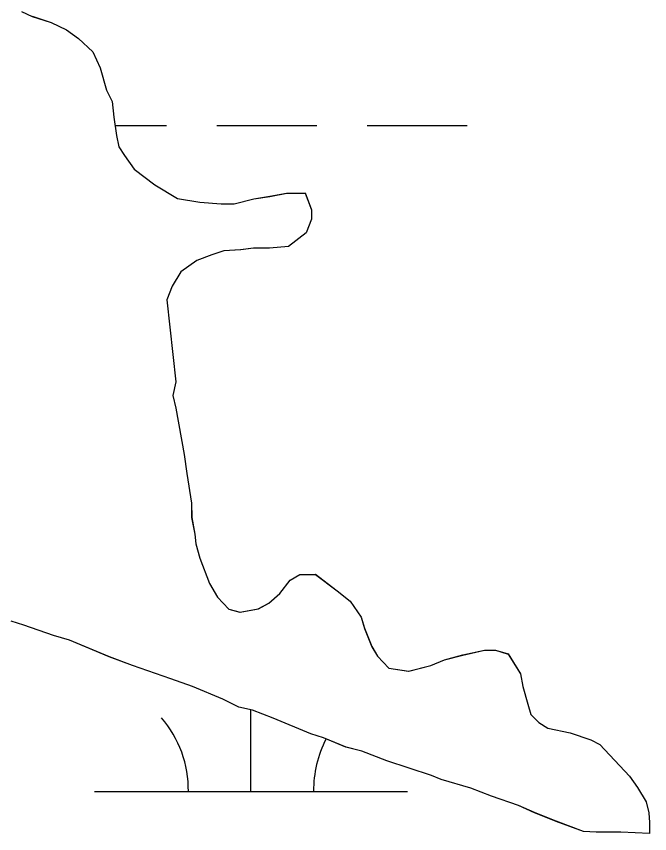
# Model space of a CAD drawing. Extents: x 3279314 to 3317160, y 734079 to 759431.
# Drawn here: x 3295908.6 to 3296110.8, y 742819.6 to 743080.5 of the extents above; entities that cross this region are included whole.
import ezdxf

# ---------------------------------------------------------------- set-up
doc = ezdxf.new("R2010")
doc.units = 0
doc.layers.add('V-SITE-VEGE', color=7, linetype='Continuous')
doc.layers.add('V-WETL-SWMP', color=7, linetype='Continuous')

msp = doc.modelspace()

# ---------------------------------------------------------------- linework, layer by layer
at = {"layer": 'V-SITE-VEGE'}
for p, q in [((3295913.65, 743080.55), (3295919.78, 743078.54)), ((3295919.78, 743078.54), (3295924.63, 743076.27)), ((3295924.63, 743076.27), (3295928.46, 743073.49)), ((3295928.46, 743073.49), (3295933.07, 743069.18)), ((3295933.07, 743069.18), (3295935.39, 743064.09)), ((3295935.39, 743064.09), (3295937.45, 743056.97)), ((3295937.45, 743056.97), (3295939.25, 743053.41)), ((3295939.25, 743053.41), (3295939.79, 743048.32)), ((3295939.79, 743048.32), (3295940.58, 743042.47)), ((3295940.58, 743042.47), (3295941.37, 743038.91)), ((3295941.37, 743038.91), (3295943.16, 743036.11)), ((3295943.16, 743036.11), (3295946.24, 743031.8)), ((3295946.24, 743031.8), (3295952.89, 743026.73)), ((3295952.89, 743026.73), (3295960.04, 743022.44)), ((3295984.49, 743022.3), (3295989.58, 743023.09)), ((3295989.58, 743023.09), (3295994.92, 743024.13)), ((3295994.92, 743024.13), (3296000.78, 743024.16)), ((3296000.78, 743024.16), (3296002.85, 743018.82)), ((3295960.04, 743022.44), (3295967.18, 743021.2)), ((3295967.18, 743021.2), (3295974.06, 743020.72)), ((3295974.06, 743020.72), (3295978.13, 743020.74)), ((3295978.13, 743020.74), (3295984.49, 743022.3)), ((3296002.85, 743018.82), (3296002.86, 743015.77)), ((3296002.86, 743015.77), (3296001.1, 743011.43)), ((3296001.1, 743011.43), (3295995.52, 743007.07)), ((3295995.52, 743007.07), (3295989.41, 743006.53)), ((3295971.08, 743004.41), (3295966.25, 743002.6)), ((3295974.89, 743005.7), (3295971.08, 743004.41)), ((3295980.24, 743005.98), (3295974.89, 743005.7)), ((3295984.31, 743006.51), (3295980.24, 743005.98)), ((3295989.41, 743006.53), (3295984.31, 743006.51)), ((3295966.25, 743002.6), (3295961.17, 742999.01)), ((3295961.17, 742999.01), (3295958.39, 742994.41)), ((3295958.39, 742994.41), (3295956.63, 742990.07)), ((3295956.63, 742990.07), (3295959.55, 742963.85)), ((3295959.55, 742963.85), (3295958.56, 742959.52)), ((3295958.56, 742959.52), (3295959.59, 742955.44)), ((3295959.59, 742955.44), (3295962.21, 742940.68)), ((3295962.21, 742940.68), (3295963.01, 742934.57)), ((3295963.01, 742934.57), (3295964.58, 742925.16)), ((3295964.58, 742925.16), (3295964.6, 742920.57)), ((3295964.6, 742920.57), (3295965.65, 742915.23)), ((3295965.65, 742915.23), (3295965.91, 742912.17)), ((3295965.91, 742912.17), (3295967.21, 742907.59)), ((3295967.21, 742907.59), (3295970.31, 742899.46)), ((3295992.74, 742896.25), (3295996.03, 742900.6)), ((3295996.03, 742900.6), (3295999.08, 742902.4)), ((3295999.08, 742902.4), (3296004.17, 742902.42)), ((3296004.17, 742902.42), (3296011.07, 742897.11)), ((3295970.31, 742899.46), (3295972.87, 742895.14)), ((3295972.87, 742895.14), (3295976.46, 742891.34)), ((3295989.19, 742893.18), (3295992.74, 742896.25)), ((3296011.07, 742897.11), (3296015.16, 742893.81)), ((3295985.88, 742891.38), (3295989.19, 742893.18)), ((3296015.16, 742893.81), (3296018.75, 742888.74)), ((3295976.46, 742891.34), (3295980.03, 742890.33)), ((3295980.03, 742890.33), (3295985.88, 742891.38)), ((3295911.02, 742886.18), (3295906.94, 742887.44)), ((3296018.75, 742888.74), (3296019.79, 742885.18)), ((3295920.46, 742882.92), (3295911.02, 742886.18)), ((3296019.79, 742885.18), (3296022.11, 742879.33)), ((3295925.56, 742881.41), (3295920.46, 742882.92)), ((3295938.32, 742876.12), (3295925.56, 742881.41)), ((3296022.11, 742879.33), (3296023.91, 742876.28)), ((3296045.31, 742875.11), (3296051.16, 742876.67)), ((3296051.16, 742876.67), (3296058.03, 742878.23)), ((3296058.03, 742878.23), (3296061.6, 742878.24)), ((3296061.6, 742878.24), (3296065.68, 742876.99)), ((3296065.68, 742876.99), (3296069.53, 742870.64)), ((3295945.72, 742873.36), (3295938.32, 742876.12)), ((3296023.91, 742876.28), (3296027.49, 742872.48)), ((3296040.99, 742873.31), (3296045.31, 742875.11)), ((3295957.97, 742869.09), (3295945.72, 742873.36)), ((3296027.49, 742872.48), (3296033.86, 742871.49)), ((3296033.86, 742871.49), (3296040.99, 742873.31)), ((3295964.86, 742866.57), (3295957.97, 742869.09)), ((3296069.53, 742870.64), (3296070.31, 742866.57)), ((3295974.56, 742862.54), (3295964.86, 742866.57)), ((3296070.31, 742866.57), (3296071.87, 742860.97)), ((3295979.66, 742860.02), (3295974.56, 742862.54)), ((3296071.87, 742860.97), (3296072.9, 742857.67)), ((3295984, 742859.02), (3295979.66, 742860.02)), ((3295990.64, 742856.51), (3295984, 742859.02)), ((3296002.63, 742851.47), (3295990.64, 742856.51)), ((3296072.9, 742857.67), (3296075.47, 742855.13)), ((3296075.47, 742855.13), (3296078.27, 742853.36)), ((3296078.27, 742853.36), (3296085.41, 742851.87)), ((3296006.71, 742850.22), (3296002.63, 742851.47)), ((3296085.41, 742851.87), (3296092.05, 742849.61)), ((3296013.86, 742847.19), (3296006.71, 742850.22)), ((3296092.05, 742849.61), (3296094.85, 742848.09)), ((3296094.85, 742848.09), (3296104.33, 742837.95)), ((3296018.96, 742845.95), (3296013.86, 742847.19)), ((3296026.87, 742842.93), (3296018.96, 742845.95)), ((3296041.16, 742838.15), (3296026.87, 742842.93)), ((3296044.22, 742836.9), (3296041.16, 742838.15)), ((3296104.33, 742837.95), (3296106.89, 742834.39)), ((3296053.66, 742834.14), (3296044.22, 742836.9)), ((3296060.29, 742831.62), (3296053.66, 742834.14)), ((3296106.89, 742834.39), (3296109.72, 742829.82)), ((3296068.97, 742828.61), (3296060.29, 742831.62)), ((3296109.72, 742829.82), (3296110.5, 742826.26)), ((3296074.07, 742826.34), (3296068.97, 742828.61)), ((3296080.96, 742823.57), (3296074.07, 742826.34)), ((3296110.5, 742826.26), (3296110.77, 742823.21)), ((3296089.64, 742820.3), (3296080.96, 742823.57)), ((3296110.77, 742823.21), (3296110.78, 742819.64)), ((3296093.72, 742820.07), (3296089.64, 742820.3)), ((3296101.61, 742820.1), (3296093.72, 742820.07)), ((3296110.78, 742819.64), (3296101.61, 742820.1))]:
    msp.add_line(p, q, dxfattribs=at)
at = {"layer": 'V-WETL-SWMP'}
for p, q in [((3295910.34, 743082.05), (3295913.66, 743080.54)), ((3295910.34, 743082.05), (3295913.66, 743080.54)), ((3295913.66, 743080.54), (3295919.78, 743078.53)), ((3295913.66, 743080.54), (3295919.78, 743078.53)), ((3295919.78, 743078.53), (3295924.64, 743076.26)), ((3295919.78, 743078.53), (3295924.64, 743076.26)), ((3295924.64, 743076.26), (3295928.47, 743073.48)), ((3295924.64, 743076.26), (3295928.47, 743073.48)), ((3295928.47, 743073.48), (3295933.07, 743069.17)), ((3295928.47, 743073.48), (3295933.07, 743069.17)), ((3295933.07, 743069.17), (3295935.39, 743064.08)), ((3295933.07, 743069.17), (3295935.39, 743064.08)), ((3295935.39, 743064.08), (3295937.46, 743056.96)), ((3295935.39, 743064.08), (3295937.46, 743056.96)), ((3295937.46, 743056.96), (3295939.26, 743053.41)), ((3295937.46, 743056.96), (3295939.26, 743053.41)), ((3295939.26, 743053.41), (3295939.8, 743048.31)), ((3295939.26, 743053.41), (3295939.8, 743048.31)), ((3295939.8, 743048.31), (3295940.59, 743042.46)), ((3295939.8, 743048.31), (3295940.59, 743042.46)), ((3295940.15, 743045.69), (3295956.59, 743045.7)), ((3295972.59, 743045.71), (3296004.59, 743045.73)), ((3296020.59, 743045.73), (3296052.59, 743045.75)), ((3295940.59, 743042.46), (3295941.37, 743038.9)), ((3295940.59, 743042.46), (3295941.37, 743038.9)), ((3295941.37, 743038.9), (3295943.17, 743036.1)), ((3295941.37, 743038.9), (3295943.17, 743036.1)), ((3295943.17, 743036.1), (3295946.24, 743031.79)), ((3295943.17, 743036.1), (3295946.24, 743031.79)), ((3295946.24, 743031.79), (3295952.89, 743026.73)), ((3295946.24, 743031.79), (3295952.89, 743026.73)), ((3295952.89, 743026.73), (3295960.04, 743022.43)), ((3295952.89, 743026.73), (3295960.04, 743022.43)), ((3295984.5, 743022.29), (3295989.59, 743023.08)), ((3295984.5, 743022.29), (3295989.59, 743023.08)), ((3295989.59, 743023.08), (3295994.93, 743024.12)), ((3295989.59, 743023.08), (3295994.93, 743024.12)), ((3295994.93, 743024.12), (3296000.79, 743024.15)), ((3295994.93, 743024.12), (3296000.79, 743024.15)), ((3296000.79, 743024.15), (3296002.85, 743018.81)), ((3296000.79, 743024.15), (3296002.85, 743018.81)), ((3295960.04, 743022.43), (3295967.18, 743021.19)), ((3295960.04, 743022.43), (3295967.18, 743021.19)), ((3295967.18, 743021.19), (3295974.06, 743020.71)), ((3295967.18, 743021.19), (3295974.06, 743020.71)), ((3295974.06, 743020.71), (3295978.14, 743020.73)), ((3295974.06, 743020.71), (3295978.14, 743020.73)), ((3295978.14, 743020.73), (3295984.5, 743022.29)), ((3295978.14, 743020.73), (3295984.5, 743022.29)), ((3296002.85, 743018.81), (3296002.87, 743015.76)), ((3296002.85, 743018.81), (3296002.87, 743015.76)), ((3296002.87, 743015.76), (3296001.11, 743011.42)), ((3296002.87, 743015.76), (3296001.11, 743011.42)), ((3296001.11, 743011.42), (3295995.52, 743007.06)), ((3296001.11, 743011.42), (3295995.52, 743007.06)), ((3295995.52, 743007.06), (3295989.41, 743006.52)), ((3295995.52, 743007.06), (3295989.41, 743006.52)), ((3295971.08, 743004.4), (3295966.25, 743002.59)), ((3295971.08, 743004.4), (3295966.25, 743002.59)), ((3295974.9, 743005.69), (3295971.08, 743004.4)), ((3295974.9, 743005.69), (3295971.08, 743004.4)), ((3295980.25, 743005.97), (3295974.9, 743005.69)), ((3295980.25, 743005.97), (3295974.9, 743005.69)), ((3295984.32, 743006.5), (3295980.25, 743005.97)), ((3295984.32, 743006.5), (3295980.25, 743005.97)), ((3295989.41, 743006.52), (3295984.32, 743006.5)), ((3295989.41, 743006.52), (3295984.32, 743006.5)), ((3295966.25, 743002.59), (3295961.18, 742999)), ((3295966.25, 743002.59), (3295961.18, 742999)), ((3295961.18, 742999), (3295958.4, 742994.4)), ((3295961.18, 742999), (3295958.4, 742994.4)), ((3295958.4, 742994.4), (3295956.63, 742990.06)), ((3295958.4, 742994.4), (3295956.63, 742990.06)), ((3295956.63, 742990.06), (3295959.56, 742963.84)), ((3295956.63, 742990.06), (3295959.56, 742963.84)), ((3295959.56, 742963.84), (3295958.56, 742959.51)), ((3295959.56, 742963.84), (3295958.56, 742959.51)), ((3295958.56, 742959.51), (3295959.6, 742955.44)), ((3295958.56, 742959.51), (3295959.6, 742955.44)), ((3295959.6, 742955.44), (3295962.22, 742940.68)), ((3295959.6, 742955.44), (3295962.22, 742940.68)), ((3295962.22, 742940.68), (3295963.01, 742934.57)), ((3295962.22, 742940.68), (3295963.01, 742934.57)), ((3295963.01, 742934.57), (3295964.59, 742925.15)), ((3295963.01, 742934.57), (3295964.59, 742925.15)), ((3295964.59, 742925.15), (3295964.61, 742920.56)), ((3295964.59, 742925.15), (3295964.61, 742920.56)), ((3295964.61, 742920.56), (3295965.65, 742915.22)), ((3295964.61, 742920.56), (3295965.65, 742915.22)), ((3295965.65, 742915.22), (3295965.92, 742912.17)), ((3295965.65, 742915.22), (3295965.92, 742912.17)), ((3295965.92, 742912.17), (3295967.22, 742907.59)), ((3295965.92, 742912.17), (3295967.22, 742907.59)), ((3295967.22, 742907.59), (3295970.31, 742899.45)), ((3295967.22, 742907.59), (3295970.31, 742899.45)), ((3295992.74, 742896.25), (3295996.03, 742900.59)), ((3295992.74, 742896.25), (3295996.03, 742900.59)), ((3295996.03, 742900.59), (3295999.08, 742902.39)), ((3295996.03, 742900.59), (3295999.08, 742902.39)), ((3295999.08, 742902.39), (3296004.18, 742902.41)), ((3295999.08, 742902.39), (3296004.18, 742902.41)), ((3296004.18, 742902.41), (3296011.08, 742897.1)), ((3296004.18, 742902.41), (3296011.08, 742897.1)), ((3295970.31, 742899.45), (3295972.88, 742895.13)), ((3295970.31, 742899.45), (3295972.88, 742895.13)), ((3295972.88, 742895.13), (3295976.46, 742891.33)), ((3295972.88, 742895.13), (3295976.46, 742891.33)), ((3295989.19, 742893.17), (3295992.74, 742896.25)), ((3295989.19, 742893.17), (3295992.74, 742896.25)), ((3296011.08, 742897.1), (3296015.17, 742893.81)), ((3296011.08, 742897.1), (3296015.17, 742893.81)), ((3295985.89, 742891.37), (3295989.19, 742893.17)), ((3295985.89, 742891.37), (3295989.19, 742893.17)), ((3296015.17, 742893.81), (3296018.76, 742888.73)), ((3296015.17, 742893.81), (3296018.76, 742888.73)), ((3295976.46, 742891.33), (3295980.04, 742890.33)), ((3295976.46, 742891.33), (3295980.04, 742890.33)), ((3295980.04, 742890.33), (3295985.89, 742891.37)), ((3295980.04, 742890.33), (3295985.89, 742891.37)), ((3295911.03, 742886.18), (3295906.95, 742887.43)), ((3295911.03, 742886.18), (3295906.95, 742887.43)), ((3296018.76, 742888.73), (3296019.8, 742885.17)), ((3296018.76, 742888.73), (3296019.8, 742885.17)), ((3295920.47, 742882.91), (3295911.03, 742886.18)), ((3295920.47, 742882.91), (3295911.03, 742886.18)), ((3296019.8, 742885.17), (3296022.12, 742879.32)), ((3296019.8, 742885.17), (3296022.12, 742879.32)), ((3295925.57, 742881.41), (3295920.47, 742882.91)), ((3295925.57, 742881.41), (3295920.47, 742882.91)), ((3295938.33, 742876.12), (3295925.57, 742881.41)), ((3295938.33, 742876.12), (3295925.57, 742881.41)), ((3296022.12, 742879.32), (3296023.91, 742876.27)), ((3296022.12, 742879.32), (3296023.91, 742876.27)), ((3296045.32, 742875.1), (3296051.17, 742876.66)), ((3296045.32, 742875.1), (3296051.17, 742876.66)), ((3296051.17, 742876.66), (3296058.04, 742878.22)), ((3296051.17, 742876.66), (3296058.04, 742878.22)), ((3296058.04, 742878.22), (3296061.6, 742878.24)), ((3296058.04, 742878.22), (3296061.6, 742878.24)), ((3296061.6, 742878.24), (3296065.68, 742876.98)), ((3296061.6, 742878.24), (3296065.68, 742876.98)), ((3296065.68, 742876.98), (3296069.54, 742870.63)), ((3296065.68, 742876.98), (3296069.54, 742870.63)), ((3295945.73, 742873.35), (3295938.33, 742876.12)), ((3295945.73, 742873.35), (3295938.33, 742876.12)), ((3296023.91, 742876.27), (3296027.5, 742872.47)), ((3296023.91, 742876.27), (3296027.5, 742872.47)), ((3296040.99, 742873.3), (3296045.32, 742875.1)), ((3296040.99, 742873.3), (3296045.32, 742875.1)), ((3295957.98, 742869.08), (3295945.73, 742873.35)), ((3295957.98, 742869.08), (3295945.73, 742873.35)), ((3296027.5, 742872.47), (3296033.87, 742871.48)), ((3296027.5, 742872.47), (3296033.87, 742871.48)), ((3296033.87, 742871.48), (3296040.99, 742873.3)), ((3296033.87, 742871.48), (3296040.99, 742873.3)), ((3295964.87, 742866.57), (3295957.98, 742869.08)), ((3295964.87, 742866.57), (3295957.98, 742869.08)), ((3296069.54, 742870.63), (3296070.32, 742866.56)), ((3296069.54, 742870.63), (3296070.32, 742866.56)), ((3295974.56, 742862.54), (3295964.87, 742866.57)), ((3295974.56, 742862.54), (3295964.87, 742866.57)), ((3296070.32, 742866.56), (3296071.88, 742860.97)), ((3296070.32, 742866.56), (3296071.88, 742860.97)), ((3295979.67, 742860.01), (3295974.56, 742862.54)), ((3295979.67, 742860.01), (3295974.56, 742862.54)), ((3296071.88, 742860.97), (3296072.91, 742857.66)), ((3296071.88, 742860.97), (3296072.91, 742857.66)), ((3295984.01, 742859.02), (3295979.67, 742860.01)), ((3295984.01, 742859.02), (3295979.67, 742860.01)), ((3295983.54, 742833.11), (3295983.53, 742859.13)), ((3295990.64, 742856.5), (3295984.01, 742859.02)), ((3295990.64, 742856.5), (3295984.01, 742859.02)), ((3296002.64, 742851.46), (3295990.64, 742856.5)), ((3296002.64, 742851.46), (3295990.64, 742856.5)), ((3296072.91, 742857.66), (3296075.47, 742855.12)), ((3296072.91, 742857.66), (3296075.47, 742855.12)), ((3296075.47, 742855.12), (3296078.28, 742853.35)), ((3296075.47, 742855.12), (3296078.28, 742853.35)), ((3296078.28, 742853.35), (3296085.42, 742851.86)), ((3296078.28, 742853.35), (3296085.42, 742851.86)), ((3296006.72, 742850.21), (3296002.64, 742851.46)), ((3296006.72, 742850.21), (3296002.64, 742851.46)), ((3296085.42, 742851.86), (3296092.05, 742849.6)), ((3296085.42, 742851.86), (3296092.05, 742849.6)), ((3296013.87, 742847.19), (3296006.72, 742850.21)), ((3296013.87, 742847.19), (3296006.72, 742850.21)), ((3296092.05, 742849.6), (3296094.86, 742848.08)), ((3296092.05, 742849.6), (3296094.86, 742848.08)), ((3296094.86, 742848.08), (3296104.33, 742837.94)), ((3296094.86, 742848.08), (3296104.33, 742837.94)), ((3296018.97, 742845.94), (3296013.87, 742847.19)), ((3296018.97, 742845.94), (3296013.87, 742847.19)), ((3296026.88, 742842.92), (3296018.97, 742845.94)), ((3296026.88, 742842.92), (3296018.97, 742845.94)), ((3296041.16, 742838.15), (3296026.88, 742842.92)), ((3296041.16, 742838.15), (3296026.88, 742842.92)), ((3296044.23, 742836.89), (3296041.16, 742838.15)), ((3296044.23, 742836.89), (3296041.16, 742838.15)), ((3296104.33, 742837.94), (3296106.9, 742834.39)), ((3296104.33, 742837.94), (3296106.9, 742834.39)), ((3296053.66, 742834.13), (3296044.23, 742836.89)), ((3296053.66, 742834.13), (3296044.23, 742836.89)), ((3295933.54, 742833.09), (3296033.54, 742833.14)), ((3296060.3, 742831.62), (3296053.66, 742834.13)), ((3296060.3, 742831.62), (3296053.66, 742834.13)), ((3296106.9, 742834.39), (3296109.72, 742829.82)), ((3296106.9, 742834.39), (3296109.72, 742829.82)), ((3296068.97, 742828.6), (3296060.3, 742831.62)), ((3296068.97, 742828.6), (3296060.3, 742831.62)), ((3296109.72, 742829.82), (3296110.5, 742826.25)), ((3296109.72, 742829.82), (3296110.5, 742826.25)), ((3296074.08, 742826.33), (3296068.97, 742828.6)), ((3296074.08, 742826.33), (3296068.97, 742828.6)), ((3296080.97, 742823.56), (3296074.08, 742826.33)), ((3296080.97, 742823.56), (3296074.08, 742826.33)), ((3296110.5, 742826.25), (3296110.77, 742823.2)), ((3296110.5, 742826.25), (3296110.77, 742823.2)), ((3296089.65, 742820.3), (3296080.97, 742823.56)), ((3296089.65, 742820.3), (3296080.97, 742823.56)), ((3296110.77, 742823.2), (3296110.79, 742819.63)), ((3296110.77, 742823.2), (3296110.79, 742819.63)), ((3296093.72, 742820.06), (3296089.65, 742820.3)), ((3296093.72, 742820.06), (3296089.65, 742820.3)), ((3296101.62, 742820.1), (3296093.72, 742820.06)), ((3296101.62, 742820.1), (3296093.72, 742820.06)), ((3296110.79, 742819.63), (3296101.62, 742820.1)), ((3296110.79, 742819.63), (3296101.62, 742820.1))]:
    msp.add_line(p, q, dxfattribs=at)
for centre, start, end in [((3295928.3, 742833.56), 359.2573, 40.801), ((3296038.78, 742833.62), 152.5286, 180.801)]:
    msp.add_arc(centre, 35.25, start, end, dxfattribs=at)

doc.saveas('drawing.dxf')
